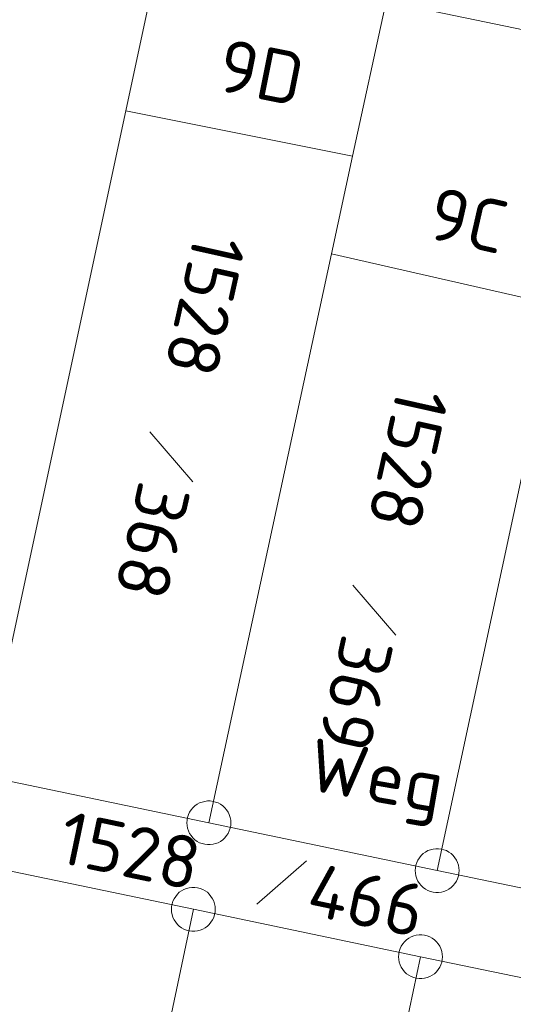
# Model space of a CAD drawing. Header units: metres. Extents: x 3425540 to 3446143, y 5432760 to 5444637.
# Tile 674 of 717: x 3444908 to 3444925, y 5435853 to 5435887. Entities that reach past the tile are written whole.
import ezdxf
from ezdxf.enums import TextEntityAlignment as Align

# ---------------------------------------------------------------- set-up
doc = ezdxf.new("R2010")
doc.units = ezdxf.units.M
doc.layers.add('B_Bestand', color=9, linetype='Continuous', lineweight=18)
doc.layers.add('B_Flurgrenzen', color=9, linetype='Continuous', lineweight=18)
doc.styles.get("Standard").update_dxf_attribs({"font": 'isocpeur.ttf'})

msp = doc.modelspace()

# ---------------------------------------------------------------- linework, layer by layer
at = {"layer": 'B_Bestand'}
for points in [[(3444913.94, 5435892.163), (3444921.679, 5435890.585), (3444920.952, 5435887.216), (3444919.812, 5435881.931), (3444912.076, 5435883.48), (3444912.773, 5435886.726), (3444913.94, 5435892.163)], [(3444919.812, 5435881.931), (3444919.095, 5435878.607), (3444926.83, 5435876.847), (3444927.984, 5435882.227), (3444928.71, 5435885.614), (3444920.952, 5435887.216)]]:
    msp.add_lwpolyline(points, dxfattribs=at)
for points, knots in [([(3445186.622, 5435751.676), (3445184.336, 5435753.331), (3445182.05, 5435754.985), (3445179.764, 5435756.639), (3445177.603, 5435758.203), (3445175.418, 5435759.732), (3445173.241, 5435761.272), (3445165.58, 5435766.693), (3445157.875, 5435772.036), (3445150.028, 5435777.199), (3445141.655, 5435782.708), (3445132.842, 5435787.481), (3445124.072, 5435792.317), (3445122.796, 5435793.021), (3445121.474, 5435793.634), (3445120.199, 5435794.341), (3445115.835, 5435796.764), (3445111.481, 5435799.236), (3445107.457, 5435802.184), (3445103.518, 5435805.07), (3445099.586, 5435807.963), (3445095.658, 5435810.862), (3445091.137, 5435814.198), (3445086.614, 5435817.529), (3445082.097, 5435820.87), (3445076.719, 5435824.848), (3445071.367, 5435828.863), (3445066, 5435832.856), (3445060.612, 5435836.865), (3445055.222, 5435840.868), (3445049.783, 5435844.809), (3445045.201, 5435848.129), (3445040.418, 5435851.155), (3445035.68, 5435854.248), (3445030.038, 5435857.931), (3445024.385, 5435861.592), (3445018.638, 5435865.107), (3445011.748, 5435869.321), (3445004.613, 5435873.109), (3444997.662, 5435877.222), (3444994.679, 5435878.987), (3444991.608, 5435880.632), (3444988.824, 5435882.695), (3444986.55, 5435884.381), (3444984.276, 5435886.067), (3444982.002, 5435887.752), (3444979.028, 5435889.957), (3444976.054, 5435892.161), (3444973.08, 5435894.365), (3444965.603, 5435899.906), (3444958.075, 5435905.377), (3444950.567, 5435910.876), (3444943.434, 5435916.1), (3444936.283, 5435921.294), (3444929.081, 5435926.425), (3444924.842, 5435929.445), (3444920.482, 5435932.293), (3444916.054, 5435935.026), (3444908.237, 5435939.852), (3444900.42, 5435944.677), (3444892.603, 5435949.502)], [0, 0, 0, 0, 0.023866, 0.023866, 0.023866, 0.046422, 0.046422, 0.046422, 0.125788, 0.125788, 0.125788, 0.210471, 0.210471, 0.210471, 0.222791, 0.222791, 0.222791, 0.264973, 0.264973, 0.264973, 0.306265, 0.306265, 0.306265, 0.35378, 0.35378, 0.35378, 0.41036, 0.41036, 0.41036, 0.467156, 0.467156, 0.467156, 0.514999, 0.514999, 0.514999, 0.571969, 0.571969, 0.571969, 0.640259, 0.640259, 0.640259, 0.669566, 0.669566, 0.669566, 0.693507, 0.693507, 0.693507, 0.724816, 0.724816, 0.724816, 0.803525, 0.803525, 0.803525, 0.878296, 0.878296, 0.878296, 0.922305, 0.922305, 0.922305, 1, 1, 1, 1]), ([(3444891.819, 5435947.712), (3444896.762, 5435944.811), (3444901.706, 5435941.909), (3444906.649, 5435939.007), (3444910.592, 5435936.693), (3444914.403, 5435934.163), (3444918.233, 5435931.664), (3444924.03, 5435927.881), (3444929.841, 5435924.118), (3444935.439, 5435920.048), (3444940.991, 5435916.011), (3444946.509, 5435911.931), (3444952.022, 5435907.842), (3444958.694, 5435902.893), (3444965.342, 5435897.914), (3444972.02, 5435892.972), (3444975.567, 5435890.348), (3444979.157, 5435887.784), (3444982.739, 5435885.207), (3444985.273, 5435883.384), (3444987.788, 5435881.533), (3444990.436, 5435879.877), (3444992.825, 5435878.383), (3444995.263, 5435876.978), (3444997.698, 5435875.564), (3445001.503, 5435873.354), (3445005.314, 5435871.156), (3445009.116, 5435868.942), (3445012.399, 5435867.031), (3445015.675, 5435865.105), (3445018.948, 5435863.176), (3445022.578, 5435861.037), (3445026.18, 5435858.852), (3445029.723, 5435856.569), (3445033.231, 5435854.308), (3445036.678, 5435851.96), (3445040.127, 5435849.61), (3445043.386, 5435847.39), (3445046.667, 5435845.201), (3445049.861, 5435842.887), (3445056.77, 5435837.882), (3445063.627, 5435832.81), (3445070.478, 5435827.728), (3445077.001, 5435822.89), (3445083.514, 5435818.04), (3445090.038, 5435813.204), (3445093.519, 5435810.624), (3445097.013, 5435808.063), (3445100.503, 5435805.495), (3445103.029, 5435803.637), (3445105.577, 5435801.812), (3445108.161, 5435800.029), (3445111.539, 5435797.699), (3445115.107, 5435795.667), (3445118.7, 5435793.688), (3445121.909, 5435791.921), (3445125.22, 5435790.353), (3445128.429, 5435788.587), (3445132.615, 5435786.283), (3445136.782, 5435783.949), (3445140.833, 5435781.407), (3445145.569, 5435778.436), (3445150.207, 5435775.331), (3445154.782, 5435772.125), (3445159.864, 5435768.564), (3445164.849, 5435764.868), (3445169.947, 5435761.332), (3445172.681, 5435759.436), (3445175.41, 5435757.532), (3445178.186, 5435755.697), (3445179.95, 5435754.531), (3445181.719, 5435753.372), (3445183.483, 5435752.205), (3445184.245, 5435751.702), (3445185.006, 5435751.198), (3445185.768, 5435750.694)], [0, 0, 0, 0, 0.048546, 0.048546, 0.048546, 0.087266, 0.087266, 0.087266, 0.145873, 0.145873, 0.145873, 0.204003, 0.204003, 0.204003, 0.274356, 0.274356, 0.274356, 0.311723, 0.311723, 0.311723, 0.338153, 0.338153, 0.338153, 0.361998, 0.361998, 0.361998, 0.399261, 0.399261, 0.399261, 0.431438, 0.431438, 0.431438, 0.467121, 0.467121, 0.467121, 0.502457, 0.502457, 0.502457, 0.535854, 0.535854, 0.535854, 0.608097, 0.608097, 0.608097, 0.676876, 0.676876, 0.676876, 0.71357, 0.71357, 0.71357, 0.740131, 0.740131, 0.740131, 0.774854, 0.774854, 0.774854, 0.805866, 0.805866, 0.805866, 0.846327, 0.846327, 0.846327, 0.893628, 0.893628, 0.893628, 0.946176, 0.946176, 0.946176, 0.974355, 0.974355, 0.974355, 0.992266, 0.992266, 0.992266, 1, 1, 1, 1])]:
    msp.add_open_spline(points, degree=3, knots=knots, dxfattribs=at)
at = {"layer": 'B_Flurgrenzen'}
for p, q in [((3444919.812, 5435881.931), (3444920.952, 5435887.216)), ((3444912.076, 5435883.48), (3444912.773, 5435886.726)), ((3444907.208, 5435860.807), (3444912.076, 5435883.48)), ((3444919.095, 5435878.607), (3444919.812, 5435881.931)), ((3444914.908, 5435859.197), (3444919.095, 5435878.607)), ((3444922.698, 5435857.568), (3444926.089, 5435873.39)), ((3444912.894, 5435872.533), (3444914.356, 5435870.823)), ((3444919.823, 5435867.306), (3444921.285, 5435865.596)), ((3444907.208, 5435860.807), (3444914.908, 5435859.197)), ((3444914.908, 5435859.197), (3444922.698, 5435857.568)), ((3444916.547, 5435856.418), (3444918.237, 5435857.903)), ((3444906.678, 5435857.857), (3444914.378, 5435856.247)), ((3444922.698, 5435857.568), (3444930.288, 5435855.988)), ((3444913.31, 5435851.191), (3444914.378, 5435856.247)), ((3444914.378, 5435856.247), (3444922.128, 5435854.628)), ((3444921.05, 5435849.577), (3444922.128, 5435854.628)), ((3444922.128, 5435854.628), (3444929.738, 5435853.048))]:
    msp.add_line(p, q, dxfattribs=at)
for points in [[(3444915.658, 5435859.197), (3444915.652, 5435859.291), (3444915.634, 5435859.38), (3444915.605, 5435859.475), (3444915.564, 5435859.557), (3444915.51, 5435859.634), (3444915.451, 5435859.711), (3444915.386, 5435859.776), (3444915.31, 5435859.829), (3444915.227, 5435859.876), (3444915.138, 5435859.906), (3444915.05, 5435859.929), (3444914.955, 5435859.941), (3444914.861, 5435859.941), (3444914.766, 5435859.929), (3444914.678, 5435859.906), (3444914.589, 5435859.876), (3444914.506, 5435859.829), (3444914.43, 5435859.776), (3444914.365, 5435859.711), (3444914.306, 5435859.634), (3444914.252, 5435859.557), (3444914.211, 5435859.475), (3444914.182, 5435859.38), (3444914.164, 5435859.291), (3444914.158, 5435859.197), (3444914.164, 5435859.103), (3444914.182, 5435859.014), (3444914.211, 5435858.919), (3444914.252, 5435858.837), (3444914.306, 5435858.76), (3444914.365, 5435858.683), (3444914.43, 5435858.618), (3444914.506, 5435858.565), (3444914.589, 5435858.518), (3444914.678, 5435858.488), (3444914.766, 5435858.465), (3444914.861, 5435858.453), (3444914.955, 5435858.453), (3444915.05, 5435858.465), (3444915.138, 5435858.488), (3444915.227, 5435858.518), (3444915.31, 5435858.565), (3444915.386, 5435858.618), (3444915.451, 5435858.683), (3444915.51, 5435858.76), (3444915.564, 5435858.837), (3444915.605, 5435858.919), (3444915.634, 5435859.014), (3444915.652, 5435859.103), (3444915.658, 5435859.197)], [(3444923.448, 5435857.568), (3444923.442, 5435857.662), (3444923.424, 5435857.751), (3444923.395, 5435857.846), (3444923.354, 5435857.928), (3444923.3, 5435858.005), (3444923.241, 5435858.082), (3444923.176, 5435858.147), (3444923.1, 5435858.2), (3444923.017, 5435858.247), (3444922.928, 5435858.277), (3444922.84, 5435858.3), (3444922.745, 5435858.312), (3444922.651, 5435858.312), (3444922.556, 5435858.3), (3444922.468, 5435858.277), (3444922.379, 5435858.247), (3444922.296, 5435858.2), (3444922.22, 5435858.147), (3444922.155, 5435858.082), (3444922.096, 5435858.005), (3444922.042, 5435857.928), (3444922.001, 5435857.846), (3444921.972, 5435857.751), (3444921.954, 5435857.662), (3444921.948, 5435857.568), (3444921.954, 5435857.474), (3444921.972, 5435857.385), (3444922.001, 5435857.29), (3444922.042, 5435857.208), (3444922.096, 5435857.131), (3444922.155, 5435857.054), (3444922.22, 5435856.989), (3444922.296, 5435856.936), (3444922.379, 5435856.889), (3444922.468, 5435856.859), (3444922.556, 5435856.836), (3444922.651, 5435856.824), (3444922.745, 5435856.824), (3444922.84, 5435856.836), (3444922.928, 5435856.859), (3444923.017, 5435856.889), (3444923.1, 5435856.936), (3444923.176, 5435856.989), (3444923.241, 5435857.054), (3444923.3, 5435857.131), (3444923.354, 5435857.208), (3444923.395, 5435857.29), (3444923.424, 5435857.385), (3444923.442, 5435857.474), (3444923.448, 5435857.568)], [(3444915.128, 5435856.247), (3444915.122, 5435856.341), (3444915.104, 5435856.43), (3444915.075, 5435856.525), (3444915.034, 5435856.607), (3444914.98, 5435856.684), (3444914.921, 5435856.761), (3444914.856, 5435856.826), (3444914.78, 5435856.879), (3444914.697, 5435856.926), (3444914.608, 5435856.956), (3444914.52, 5435856.979), (3444914.425, 5435856.991), (3444914.331, 5435856.991), (3444914.236, 5435856.979), (3444914.148, 5435856.956), (3444914.059, 5435856.926), (3444913.976, 5435856.879), (3444913.9, 5435856.826), (3444913.835, 5435856.761), (3444913.776, 5435856.684), (3444913.722, 5435856.607), (3444913.681, 5435856.525), (3444913.652, 5435856.43), (3444913.634, 5435856.341), (3444913.628, 5435856.247), (3444913.634, 5435856.153), (3444913.652, 5435856.064), (3444913.681, 5435855.969), (3444913.722, 5435855.887), (3444913.776, 5435855.81), (3444913.835, 5435855.733), (3444913.9, 5435855.668), (3444913.976, 5435855.615), (3444914.059, 5435855.568), (3444914.148, 5435855.538), (3444914.236, 5435855.515), (3444914.331, 5435855.503), (3444914.425, 5435855.503), (3444914.52, 5435855.515), (3444914.608, 5435855.538), (3444914.697, 5435855.568), (3444914.78, 5435855.615), (3444914.856, 5435855.668), (3444914.921, 5435855.733), (3444914.98, 5435855.81), (3444915.034, 5435855.887), (3444915.075, 5435855.969), (3444915.104, 5435856.064), (3444915.122, 5435856.153), (3444915.128, 5435856.247)], [(3444922.878, 5435854.628), (3444922.872, 5435854.722), (3444922.854, 5435854.811), (3444922.825, 5435854.906), (3444922.784, 5435854.988), (3444922.73, 5435855.065), (3444922.671, 5435855.142), (3444922.606, 5435855.207), (3444922.53, 5435855.26), (3444922.447, 5435855.307), (3444922.358, 5435855.337), (3444922.27, 5435855.36), (3444922.175, 5435855.372), (3444922.081, 5435855.372), (3444921.986, 5435855.36), (3444921.898, 5435855.337), (3444921.809, 5435855.307), (3444921.726, 5435855.26), (3444921.65, 5435855.207), (3444921.585, 5435855.142), (3444921.526, 5435855.065), (3444921.472, 5435854.988), (3444921.431, 5435854.906), (3444921.402, 5435854.811), (3444921.384, 5435854.722), (3444921.378, 5435854.628), (3444921.384, 5435854.534), (3444921.402, 5435854.445), (3444921.431, 5435854.35), (3444921.472, 5435854.268), (3444921.526, 5435854.191), (3444921.585, 5435854.114), (3444921.65, 5435854.049), (3444921.726, 5435853.996), (3444921.809, 5435853.949), (3444921.898, 5435853.919), (3444921.986, 5435853.896), (3444922.081, 5435853.884), (3444922.175, 5435853.884), (3444922.27, 5435853.896), (3444922.358, 5435853.919), (3444922.447, 5435853.949), (3444922.53, 5435853.996), (3444922.606, 5435854.049), (3444922.671, 5435854.114), (3444922.73, 5435854.191), (3444922.784, 5435854.268), (3444922.825, 5435854.35), (3444922.854, 5435854.445), (3444922.872, 5435854.534), (3444922.878, 5435854.628)]]:
    msp.add_lwpolyline(points, dxfattribs=at)

# ---------------------------------------------------------------- texts
at = {"layer": 'B_Bestand'}
for s, rotation, p in [('9D', 348.6865, (3444916.698, 5435884.797)), ('9C', 347.1812, (3444923.758, 5435879.753)), ('Weg', 350.109, (3444920.587, 5435860.549))]:
    msp.add_text(s, height=1.8, rotation=rotation, dxfattribs=at).set_placement(p, align=Align.MIDDLE)
at = {"layer": 'B_Flurgrenzen'}
for s, rotation, p in [('1528', 257.3946, (3444914.424, 5435879.377)), ('1528', 257.3946, (3444921.353, 5435874.149)), ('368', 257.3946, (3444912.534, 5435870.924)), ('369', 257.3946, (3444919.463, 5435865.697)), ('1528', 348.1818, (3444909.685, 5435857.854)), ('466', 348.1818, (3444918.162, 5435856.08))]:
    msp.add_text(s, height=1.8, rotation=rotation, dxfattribs=at).set_placement(p)

doc.saveas('drawing.dxf')
